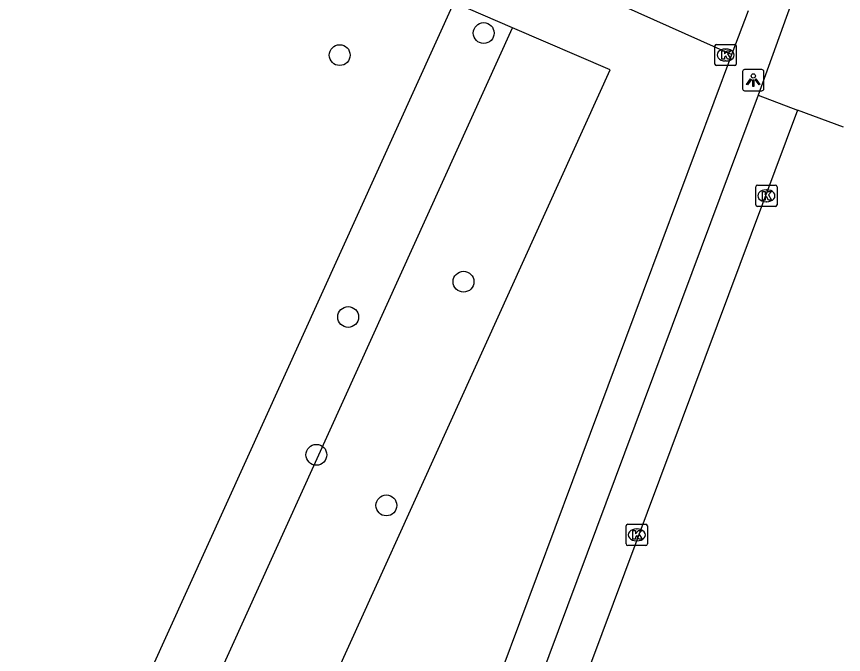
# Model space of a CAD drawing. Extents: x 162812 to 163818, y 381639 to 382470.
# Drawn here: x 163680.26 to 163719.07, y 381925.04 to 381954.99 of the extents above; entities that cross this region are included whole.
import ezdxf

# ---------------------------------------------------------------- set-up
doc = ezdxf.new("R2010")
doc.units = 0
for name, color, linetype in [('IMGEO_Boom', 7, 'Continuous'), ('IMGEO_Groenvoorziening', 7, 'Continuous'), ('IMGEO_Kolk', 7, 'Continuous'), ('IMGEO_Lichtpunt', 7, 'Continuous'), ('IMGEO_Rijbaan_lokaal_open', 7, 'Continuous'), ('IMGEO_Voetpad_gesloten', 7, 'Continuous'), ('IMGEO_Voetpad_open', 7, 'Continuous')]:
    doc.layers.add(name, color=color, linetype=linetype)

msp = doc.modelspace()

# ---------------------------------------------------------------- linework, layer by layer
at = {"layer": 'IMGEO_Boom'}
for centre in [(163702.188, 381954.213), (163695.429, 381953.178), (163701.24, 381942.54), (163695.826, 381940.882), (163694.334, 381934.413), (163697.62, 381932.038)]:
    msp.add_circle(centre, 0.489, dxfattribs=at)
at = {"layer": 'IMGEO_Groenvoorziening'}
for points in [[(163700.779, 381955.649), (163680.262, 381910.409)], [(163703.536, 381954.464), (163700.779, 381955.649)], [(163683.053, 381909.299), (163703.536, 381954.464)], [(163687.704, 381907.45), (163708.13, 381952.489), (163703.536, 381954.464)]]:
    msp.add_lwpolyline(points, dxfattribs=at)
at = {"layer": 'IMGEO_Kolk'}
for p, q in [((163713.042, 381952.757), (163713.042, 381953.609)), ((163713.117, 381953.683), (163713.969, 381953.683)), ((163713.53, 381953.463), (163713.555, 381953.463)), ((163714.043, 381953.609), (163714.043, 381952.757)), ((163713.969, 381952.683), (163713.117, 381952.683)), ((163713.553, 381952.903), (163713.528, 381952.903)), ((163714.955, 381946.148), (163714.955, 381947)), ((163715.03, 381947.074), (163715.882, 381947.074)), ((163715.443, 381946.854), (163715.468, 381946.854)), ((163715.956, 381947), (163715.956, 381946.148)), ((163715.882, 381946.074), (163715.03, 381946.074)), ((163715.466, 381946.294), (163715.441, 381946.294)), ((163708.872, 381930.229), (163708.872, 381931.081)), ((163708.947, 381931.155), (163709.799, 381931.155)), ((163709.36, 381930.935), (163709.385, 381930.935)), ((163709.873, 381931.081), (163709.873, 381930.229)), ((163709.799, 381930.155), (163708.947, 381930.155)), ((163709.383, 381930.375), (163709.358, 381930.375))]:
    msp.add_line(p, q, dxfattribs=at)
for points in [[(163713.042, 381952.757), (163713.042, 381953.609)], [(163713.117, 381953.683), (163713.969, 381953.683)], [(163714.043, 381953.609), (163714.043, 381952.757)], [(163713.363, 381953.383), (163713.486, 381953.383), (163713.486, 381953.232), (163713.616, 381953.383), (163713.78, 381953.383), (163713.634, 381953.232), (163713.787, 381952.983), (163713.635, 381952.983), (163713.55, 381953.147), (163713.486, 381953.08), (163713.486, 381952.983), (163713.363, 381952.983), (163713.363, 381953.383)], [(163713.969, 381952.683), (163713.117, 381952.683)], [(163714.955, 381946.148), (163714.955, 381947)], [(163715.03, 381947.074), (163715.882, 381947.074)], [(163715.956, 381947), (163715.956, 381946.148)], [(163715.276, 381946.774), (163715.399, 381946.774), (163715.399, 381946.623), (163715.529, 381946.774), (163715.693, 381946.774), (163715.547, 381946.623), (163715.7, 381946.374), (163715.548, 381946.374), (163715.463, 381946.538), (163715.399, 381946.471), (163715.399, 381946.374), (163715.276, 381946.374), (163715.276, 381946.774)], [(163715.882, 381946.074), (163715.03, 381946.074)], [(163708.872, 381930.229), (163708.872, 381931.081)], [(163708.947, 381931.155), (163709.799, 381931.155)], [(163709.873, 381931.081), (163709.873, 381930.229)], [(163709.193, 381930.855), (163709.316, 381930.855), (163709.316, 381930.704), (163709.446, 381930.855), (163709.61, 381930.855), (163709.464, 381930.704), (163709.617, 381930.455), (163709.465, 381930.455), (163709.38, 381930.619), (163709.316, 381930.552), (163709.316, 381930.455), (163709.193, 381930.455), (163709.193, 381930.855)], [(163709.799, 381930.155), (163708.947, 381930.155)]]:
    msp.add_lwpolyline(points, dxfattribs=at)
for centre, start, end in [((163713.119, 381953.607), 91.552, 178.448), ((163713.119, 381953.607), 91.552, 178.448), ((163713.967, 381953.607), 1.552, 88.448), ((163713.967, 381953.607), 1.552, 88.448), ((163713.119, 381952.759), 181.552, 268.448), ((163713.119, 381952.759), 181.552, 268.448), ((163713.967, 381952.759), 271.552, 358.448), ((163713.967, 381952.759), 271.552, 358.448), ((163715.032, 381946.998), 91.552, 178.448), ((163715.032, 381946.998), 91.552, 178.448), ((163715.88, 381946.998), 1.552, 88.448), ((163715.88, 381946.998), 1.552, 88.448), ((163715.032, 381946.15), 181.552, 268.448), ((163715.032, 381946.15), 181.552, 268.448), ((163715.88, 381946.15), 271.552, 358.448), ((163715.88, 381946.15), 271.552, 358.448), ((163708.949, 381931.079), 91.552, 178.448), ((163708.949, 381931.079), 91.552, 178.448), ((163709.797, 381931.079), 1.552, 88.448), ((163709.797, 381931.079), 1.552, 88.448), ((163708.949, 381930.231), 181.552, 268.448), ((163708.949, 381930.231), 181.552, 268.448), ((163709.797, 381930.231), 271.552, 358.448), ((163709.797, 381930.231), 271.552, 358.448)]:
    msp.add_arc(centre, 0.0765, start, end, dxfattribs=at)
for centre, major_axis, ratio, start_param, end_param in [((163713.529, 381953.183), (-0.387, 0.002), 0.722429, 4.712389, 7.853982), ((163713.554, 381953.183), (-0.39, 0.002), 0.717154, 1.570796, 4.712389), ((163715.442, 381946.574), (-0.387, 0.002), 0.722429, 4.712389, 7.853982), ((163715.467, 381946.574), (-0.39, 0.002), 0.717154, 1.570796, 4.712389), ((163709.359, 381930.655), (-0.387, 0.002), 0.722429, 4.712389, 7.853982), ((163709.384, 381930.655), (-0.39, 0.002), 0.717154, 1.570796, 4.712389)]:
    msp.add_ellipse(centre, major_axis=major_axis, ratio=ratio, start_param=start_param, end_param=end_param, dxfattribs=at)
at = {"layer": 'IMGEO_Lichtpunt'}
for p, q in [((163714.341, 381952.404), (163714.341, 381951.597)), ((163714.341, 381952.404), (163714.341, 381951.597)), ((163715.243, 381952.499), (163714.435, 381952.499)), ((163715.243, 381952.499), (163714.435, 381952.499)), ((163715.337, 381951.597), (163715.337, 381952.404)), ((163715.337, 381951.597), (163715.337, 381952.404)), ((163714.435, 381951.503), (163715.243, 381951.503)), ((163714.435, 381951.503), (163715.243, 381951.503))]:
    msp.add_line(p, q, dxfattribs=at)
for points in [[(163714.715, 381952.068), (163714.754, 381952.04), (163714.566, 381951.778), (163714.528, 381951.805), (163714.715, 381952.068)], [(163714.817, 381952.02), (163714.864, 381952.02), (163714.864, 381951.698), (163714.817, 381951.698), (163714.817, 381952.02)], [(163714.927, 381952.04), (163714.965, 381952.067), (163715.152, 381951.805), (163715.113, 381951.777), (163714.927, 381952.04)]]:
    msp.add_lwpolyline(points, dxfattribs=at)
msp.add_circle((163714.84, 381952.202), 0.0994, dxfattribs=at)
for centre, start, end in [((163714.435, 381952.404), 90, 180), ((163714.435, 381952.404), 90, 180), ((163715.243, 381952.404), 0, 90), ((163715.243, 381952.404), 0, 90), ((163714.435, 381951.597), 180, 270), ((163714.435, 381951.597), 180, 270), ((163715.243, 381951.597), 270, 0), ((163715.243, 381951.597), 270, 360)]:
    msp.add_arc(centre, 0.0946, start, end, dxfattribs=at)
at = {"layer": 'IMGEO_Rijbaan_lokaal_open'}
for points in [[(163717.064, 381956.867), (163715.074, 381951.3)], [(163715.074, 381951.3), (163716.913, 381950.599)], [(163716.913, 381950.599), (163695.801, 381894.062)], [(163719.072, 381949.802), (163716.913, 381950.599)]]:
    msp.add_lwpolyline(points, dxfattribs=at)
at = {"layer": 'IMGEO_Voetpad_gesloten'}
for points in [[(163702.07, 381958.48), (163713.839, 381953.211)], [(163713.839, 381953.211), (163713.852, 381953.247), (163714.611, 381955.275)]]:
    msp.add_lwpolyline(points, dxfattribs=at)
at = {"layer": 'IMGEO_Voetpad_open'}
for points in [[(163695.585, 381904.316), (163713.839, 381953.211)], [(163715.074, 381951.3), (163694.055, 381895.014)]]:
    msp.add_lwpolyline(points, dxfattribs=at)

doc.saveas('drawing.dxf')
